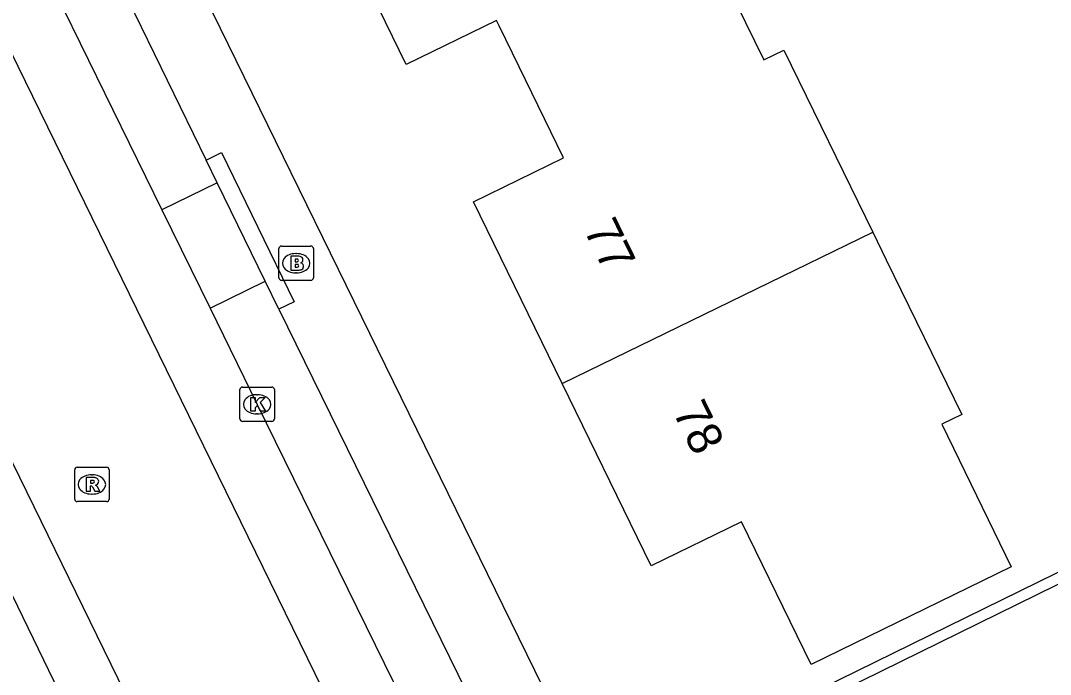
# Model space of a CAD drawing. Extents: x 160457 to 162082, y 388340 to 389736.
# Drawn here: x 161260.55 to 161290.5, y 388918.27 to 388937.28 of the extents above; entities that cross this region are included whole.
import ezdxf

# ---------------------------------------------------------------- set-up
doc = ezdxf.new("R2010")
doc.units = 0
for name, color, linetype in [('IMGEO_Brandkraan', 7, 'Continuous'), ('IMGEO_Kolk', 7, 'Continuous'), ('IMGEO_Muur', 7, 'Continuous'), ('IMGEO_Pand', 7, 'Continuous'), ('IMGEO_Pand_nummerreeks', 7, 'Continuous'), ('IMGEO_Parkeervlak_open', 7, 'Continuous'), ('IMGEO_Rijbaan_lokaal_gesloten', 7, 'Continuous'), ('IMGEO_Rioolput', 7, 'Continuous'), ('IMGEO_Voetpad_open', 7, 'Continuous')]:
    doc.layers.add(name, color=color, linetype=linetype)

msp = doc.modelspace()

# ---------------------------------------------------------------- linework, layer by layer
at = {"layer": 'IMGEO_Brandkraan'}
for p, q in [((161268.061, 388929.8), (161268.061, 388930.652)), ((161268.136, 388930.726), (161268.988, 388930.726)), ((161269.062, 388930.652), (161269.062, 388929.8)), ((161268.549, 388930.506), (161268.574, 388930.506)), ((161268.988, 388929.726), (161268.136, 388929.726)), ((161268.572, 388929.946), (161268.547, 388929.946))]:
    msp.add_line(p, q, dxfattribs=at)
for points in [[(161268.061, 388929.8), (161268.061, 388930.652)], [(161268.136, 388930.726), (161268.988, 388930.726)], [(161269.062, 388930.652), (161269.062, 388929.8)], [(161268.409, 388930.426), (161268.409, 388930.026), (161268.622, 388930.026)], [(161268.64, 388930.426), (161268.409, 388930.426)], [(161268.588, 388930.345), (161268.534, 388930.345), (161268.534, 388930.269)], [(161268.534, 388930.269), (161268.587, 388930.269)], [(161268.596, 388930.193), (161268.534, 388930.193), (161268.534, 388930.112)], [(161268.534, 388930.112), (161268.596, 388930.112)], [(161268.988, 388929.726), (161268.136, 388929.726)]]:
    msp.add_lwpolyline(points, dxfattribs=at)
for centre, radius, start, end in [((161268.138, 388930.65), 0.0765, 91.552, 178.448), ((161268.138, 388930.65), 0.0765, 91.552, 178.448), ((161268.986, 388930.65), 0.0765, 1.552, 88.448), ((161268.986, 388930.65), 0.0765, 1.552, 88.448), ((161268.589, 388930.307), 0.0379, 267.8285, 90.9355), ((161268.644, 388930.281), 0.145, 59.4692, 91.5367), ((161268.669, 388930.328), 0.0922, 285.5137, 58.1501), ((161268.597, 388930.152), 0.0404, 269.8759, 90.5077), ((161268.628, 388930.277), 0.251, 268.6676, 293.5347), ((161268.674, 388930.136), 0.105, 301.3115, 78.989), ((161268.138, 388929.802), 0.0765, 181.552, 268.448), ((161268.138, 388929.802), 0.0765, 181.552, 268.448), ((161268.986, 388929.802), 0.0765, 271.552, 358.448), ((161268.986, 388929.802), 0.0765, 271.552, 358.448)]:
    msp.add_arc(centre, radius, start, end, dxfattribs=at)
for centre, major_axis, ratio, start_param, end_param in [((161268.548, 388930.226), (-0.387, 0.002), 0.722429, 4.712389, 7.853982), ((161268.573, 388930.226), (-0.39, 0.002), 0.717154, 1.570796, 4.712389)]:
    msp.add_ellipse(centre, major_axis=major_axis, ratio=ratio, start_param=start_param, end_param=end_param, dxfattribs=at)
at = {"layer": 'IMGEO_Kolk'}
for p, q in [((161266.927, 388925.698), (161266.927, 388926.55)), ((161267.002, 388926.624), (161267.854, 388926.624)), ((161267.415, 388926.404), (161267.44, 388926.404)), ((161267.928, 388926.55), (161267.928, 388925.698)), ((161267.438, 388925.844), (161267.413, 388925.844)), ((161267.854, 388925.624), (161267.002, 388925.624))]:
    msp.add_line(p, q, dxfattribs=at)
for points in [[(161266.927, 388925.698), (161266.927, 388926.55)], [(161267.002, 388926.624), (161267.854, 388926.624)], [(161267.928, 388926.55), (161267.928, 388925.698)], [(161267.248, 388926.324), (161267.371, 388926.324), (161267.371, 388926.173), (161267.501, 388926.324), (161267.665, 388926.324), (161267.519, 388926.173), (161267.672, 388925.924), (161267.52, 388925.924), (161267.435, 388926.088), (161267.371, 388926.021), (161267.371, 388925.924), (161267.248, 388925.924), (161267.248, 388926.324)], [(161267.854, 388925.624), (161267.002, 388925.624)]]:
    msp.add_lwpolyline(points, dxfattribs=at)
for centre, start, end in [((161267.004, 388926.548), 91.552, 178.448), ((161267.004, 388926.548), 91.552, 178.448), ((161267.852, 388926.548), 1.552, 88.448), ((161267.852, 388926.548), 1.552, 88.448), ((161267.004, 388925.7), 181.552, 268.448), ((161267.004, 388925.7), 181.552, 268.448), ((161267.852, 388925.7), 271.552, 358.448), ((161267.852, 388925.7), 271.552, 358.448)]:
    msp.add_arc(centre, 0.0765, start, end, dxfattribs=at)
for centre, major_axis, ratio, start_param, end_param in [((161267.414, 388926.124), (-0.387, 0.002), 0.722429, 4.712389, 7.853982), ((161267.439, 388926.124), (-0.39, 0.002), 0.717154, 1.570796, 4.712389)]:
    msp.add_ellipse(centre, major_axis=major_axis, ratio=ratio, start_param=start_param, end_param=end_param, dxfattribs=at)
at = {"layer": 'IMGEO_Muur'}
for points in [[(161277.506, 388914.765), (161301.734, 388926.644), (161300.471, 388929.175), (161300.742, 388929.303), (161301.991, 388926.821), (161302.147, 388926.512), (161302.008, 388926.441)], [(161277.506, 388914.765), (161277.645, 388914.473), (161302.008, 388926.441)]]:
    msp.add_lwpolyline(points, dxfattribs=at)
at = {"layer": 'IMGEO_Pand'}
for points in [[(161274.388, 388937.285), (161271.766, 388936.003), (161269.172, 388941.31), (161271.794, 388942.592), (161271.136, 388943.938), (161270.531, 388945.176), (161269.911, 388946.445), (161269.837, 388946.597)], [(161280.574, 388939.391), (161281.087, 388938.34), (161282.165, 388936.134), (161282.749, 388936.419), (161285.333, 388931.13)], [(161276.3, 388926.725), (161273.719, 388932.006), (161276.342, 388933.288), (161275.049, 388935.933), (161274.463, 388937.132), (161274.388, 388937.285)], [(161285.333, 388931.13), (161285.727, 388930.323), (161287.921, 388925.83), (161287.338, 388925.544), (161289.361, 388921.402), (161283.54, 388918.558), (161281.512, 388922.709), (161278.89, 388921.427), (161276.3, 388926.725)], [(161276.3, 388926.725), (161285.333, 388931.13)]]:
    msp.add_lwpolyline(points, dxfattribs=at)
at = {"layer": 'IMGEO_Parkeervlak_open'}
for points in [[(161266.267, 388932.566), (161264.656, 388931.776)], [(161266.056, 388928.919), (161267.662, 388929.701)]]:
    msp.add_lwpolyline(points, dxfattribs=at)
at = {"layer": 'IMGEO_Rijbaan_lokaal_gesloten'}
for points in [[(161267.467, 388909.788), (161175.431, 389098.144)], [(161176.223, 389092.673), (161178.058, 389088.894), (161180.499, 389083.878), (161187.048, 389070.448), (161195.466, 389053.348), (161206.501, 389030.746), (161215.107, 389013.085), (161221.505, 389000), (161223.863, 388995.178), (161227.484, 388987.759), (161233.342, 388975.802), (161243.902, 388954.184), (161252.438, 388936.774), (161261.81, 388917.456), (161265.936, 388909.029)], [(161272.138, 388912.105), (161253.979, 388949.213), (161246.821, 388963.638), (161240.225, 388977.264), (161238.004, 388981.853), (161239.729, 388982.689)], [(161261.326, 388938.57), (161264.656, 388931.776)], [(161264.656, 388931.776), (161266.056, 388928.919)], [(161266.056, 388928.919), (161267.427, 388926.123), (161272.183, 388916.444)]]:
    msp.add_lwpolyline(points, dxfattribs=at)
at = {"layer": 'IMGEO_Rioolput'}
for p, q in [((161262.196, 388924.294), (161263.048, 388924.294)), ((161262.121, 388923.368), (161262.121, 388924.22)), ((161262.609, 388924.074), (161262.634, 388924.074)), ((161263.122, 388924.22), (161263.122, 388923.368)), ((161262.632, 388923.514), (161262.607, 388923.514)), ((161263.048, 388923.294), (161262.196, 388923.294))]:
    msp.add_line(p, q, dxfattribs=at)
for points in [[(161262.196, 388924.294), (161263.048, 388924.294)], [(161262.121, 388923.368), (161262.121, 388924.22)], [(161262.71, 388923.992), (161262.458, 388923.994), (161262.458, 388923.594)], [(161263.122, 388924.22), (161263.122, 388923.368)], [(161262.458, 388923.594), (161262.582, 388923.594), (161262.582, 388923.756), (161262.593, 388923.756)], [(161262.636, 388923.913), (161262.582, 388923.913), (161262.582, 388923.832)], [(161262.582, 388923.832), (161262.634, 388923.832)], [(161262.64, 388923.727), (161262.711, 388923.594), (161262.851, 388923.594), (161262.786, 388923.72)], [(161263.048, 388923.294), (161262.196, 388923.294)]]:
    msp.add_lwpolyline(points, dxfattribs=at)
for centre, radius, start, end in [((161262.198, 388924.218), 0.0765, 91.552, 178.448), ((161262.198, 388924.218), 0.0765, 91.552, 178.448), ((161263.046, 388924.218), 0.0765, 1.552, 88.448), ((161263.046, 388924.218), 0.0765, 1.552, 88.448), ((161262.709, 388923.882), 0.109, 350.3612, 89.416), ((161262.592, 388923.703), 0.0533, 26.0293, 88.6989), ((161262.618, 388924.021), 0.19, 274.7715, 282.9687), ((161262.642, 388923.817), 0.0964, 77.0061, 93.1865), ((161262.656, 388923.874), 0.0378, 276.6634, 79.6772), ((161262.707, 388923.882), 0.112, 277.5842, 350.9817), ((161262.691, 388923.667), 0.108, 29.5134, 73.7905), ((161262.198, 388923.37), 0.0765, 181.552, 268.448), ((161262.198, 388923.37), 0.0765, 181.552, 268.448), ((161263.046, 388923.37), 0.0765, 271.552, 358.448), ((161263.046, 388923.37), 0.0765, 271.552, 358.448)]:
    msp.add_arc(centre, radius, start, end, dxfattribs=at)
for centre, major_axis, ratio, start_param, end_param in [((161262.608, 388923.794), (-0.387, 0.002), 0.722429, 4.712389, 7.853982), ((161262.633, 388923.794), (-0.39, 0.002), 0.717154, 1.570796, 4.712389)]:
    msp.add_ellipse(centre, major_axis=major_axis, ratio=ratio, start_param=start_param, end_param=end_param, dxfattribs=at)
at = {"layer": 'IMGEO_Voetpad_open'}
for points in [[(161242.363, 388986.019), (161277.316, 388914.672)], [(161263.295, 388938.655), (161265.946, 388933.226)], [(161265.946, 388933.226), (161266.395, 388933.444), (161268.507, 388929.104), (161268.058, 388928.886)], [(161266.267, 388932.566), (161265.946, 388933.226)], [(161267.662, 388929.701), (161266.267, 388932.566)], [(161268.058, 388928.886), (161267.662, 388929.701)], [(161268.058, 388928.886), (161273.518, 388917.765)]]:
    msp.add_lwpolyline(points, dxfattribs=at)

# ---------------------------------------------------------------- texts
at = {"layer": 'IMGEO_Pand_nummerreeks'}
for s, rotation, p in [('77', 296.0522, (161276.913, 388931.21)), ('78', 296.0493, (161279.5, 388925.918))]:
    msp.add_text(s, height=1, rotation=rotation, dxfattribs=at).set_placement(p)

doc.saveas('drawing.dxf')
